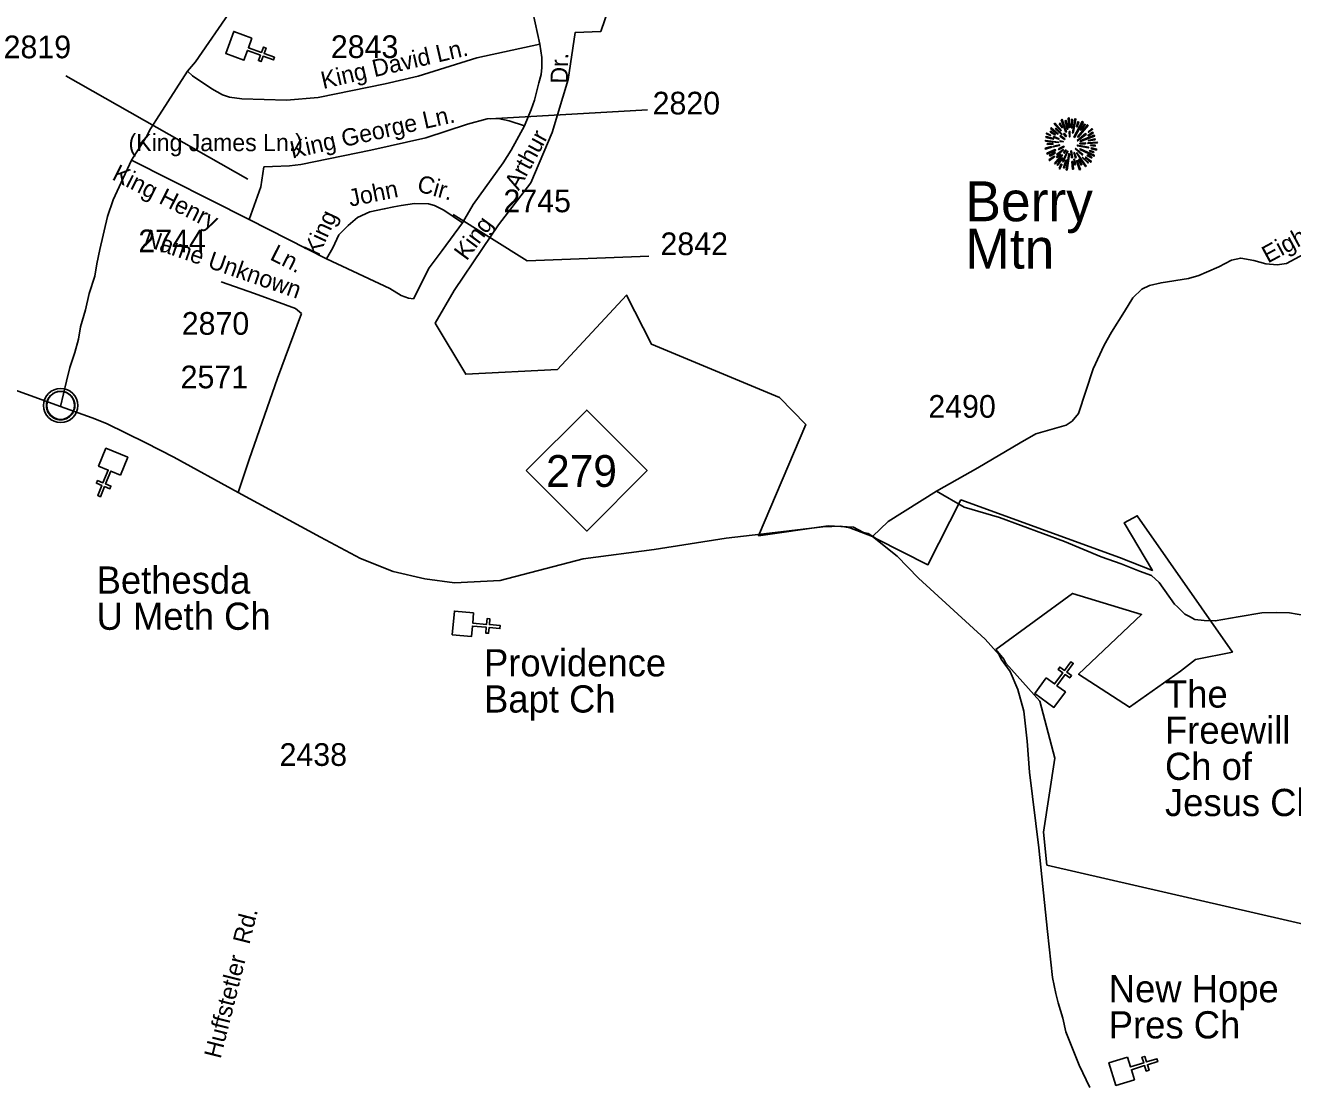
# Model space of a CAD drawing. Extents: x 1364363 to 1407445, y 538563 to 573342.
# Drawn here: x 1372368 to 1379352, y 538966 to 544821 of the extents above; entities that cross this region are included whole.
import ezdxf

# ---------------------------------------------------------------- set-up
doc = ezdxf.new("R2010")
doc.units = 0
for name, color, linetype in [('Exist Boundary Political City Limit New', 7, 'Continuous'), ('Exist Civil Demographics Community CELL', 7, 'Continuous'), ('Exist Cultural Church CELL', 7, 'Continuous'), ('Exist Cultural Church Label', 7, 'Continuous'), ('Exist Cultural Church with Cemetery Label', 7, 'Continuous'), ('Exist Geographical Mountain Summit CELL', 7, 'Continuous'), ('Exist Geographical Mountain Summit Label', 7, 'Continuous'), ('Exist Road Primary NC Attributed', 7, 'Continuous'), ('Exist Road Primary NC Shield CELL', 7, 'Continuous'), ('Exist Road Primary NC Shield Number Label', 7, 'Continuous'), ('Exist Road Secondary Type 51 Attributed', 7, 'Continuous'), ('Exist Road Secondary Type 51 Label', 7, 'Continuous'), ('Exist Road Secondary Type 51 Number Label', 7, 'Continuous')]:
    doc.layers.add(name, color=color, linetype=linetype)

msp = doc.modelspace()

# ---------------------------------------------------------------- linework, layer by layer
at = {"layer": 'Exist Boundary Political City Limit New'}
for points in [[(1375675.1, 545185.3), (1375539.5, 544787.6), (1375399.1, 544781.9), (1375360.5, 544522.1), (1375272.2, 544229.2), (1375154.8, 543952.4), (1374975, 543721.9), (1374887.5, 543590.8), (1374732.2, 543358.6), (1374626.9, 543179.4), (1374795.2, 542897.8), (1375300.6, 542924.1), (1375680.8, 543334.1), (1375818.8, 543063.2), (1376525.2, 542770.4), (1376668.8, 542621.2), (1376409.4, 542007.8), (1376792.1, 542061.7), (1376932, 542054.6), (1376987.9, 542026.4)], [(1377059.1, 541990.4), (1377342.2, 541847.5), (1377524.4, 542205.3), (1378397.2, 541888.4), (1378579.6, 541816.6), (1378424.1, 542079.6), (1378496, 542118.3), (1379020.4, 541366.8), (1378816.9, 541326.5), (1378734.2, 541260.4), (1378453.6, 541062.2), (1378172.9, 541243.9), (1378519.6, 541574.2), (1378139.9, 541689.9), (1377716, 541380)], [(1376987.9, 542026.4), (1377013.1, 542020.6), (1377059.1, 541990.4)], [(1377716, 541380), (1377760.8, 541327.8), (1377772.6, 541305.7)], [(1377772.6, 541305.7), (1377958.2, 541095.2), (1378040.9, 540781.4), (1377979.9, 540374.8), (1377998.1, 540192.7), (1379644.1, 539813.9)]]:
    msp.add_lwpolyline(points, dxfattribs=at)
at = {"layer": 'Exist Civil Demographics Community CELL'}
msp.add_lwpolyline([(1372485.5, 542738), (1372486.5, 542743.6), (1372488.2, 542750.2), (1372491.2, 542757.4), (1372494.1, 542763.1), (1372497.4, 542768.9), (1372501.2, 542774), (1372505.1, 542778.4), (1372509.7, 542783), (1372515.3, 542787.5), (1372520.7, 542791.2), (1372525.6, 542794.1), (1372530.6, 542796.5), (1372536.1, 542798.8), (1372541.7, 542800.6), (1372546.1, 542801.8), (1372550.9, 542802.5), (1372555, 542803.2), (1372561.4, 542803.5), (1372565.8, 542803.4), (1372571.5, 542803.1), (1372576.4, 542802.4), (1372581.3, 542801.4), (1372586.3, 542800), (1372591.5, 542798.1), (1372598.1, 542795.2), (1372604.4, 542791.7), (1372609.4, 542788.1), (1372614.6, 542784.1), (1372617.9, 542781), (1372622.1, 542776.6), (1372625.9, 542771.9), (1372629, 542767.3), (1372632.1, 542762.3), (1372634.6, 542757.1), (1372636.6, 542752.1), (1372638.2, 542747.1), (1372639.5, 542742.5), (1372640.5, 542736.5), (1372641.2, 542731.8), (1372641.4, 542725.8), (1372641.3, 542720), (1372640.7, 542714.3), (1372639.7, 542708.8), (1372638.1, 542702.6), (1372636.2, 542696.8), (1372633.9, 542691.7), (1372630.8, 542685.7), (1372627.5, 542680.4), (1372624, 542675.7), (1372619.8, 542671), (1372614.5, 542666), (1372609.5, 542661.9), (1372604.5, 542658.5), (1372600.2, 542655.9), (1372593.4, 542652.7), (1372586.2, 542650), (1372580.3, 542648.5), (1372573.7, 542647.2), (1372569.2, 542646.8), (1372564.7, 542646.5), (1372559.1, 542646.5), (1372554.9, 542646.9), (1372549.2, 542647.7), (1372543.3, 542649), (1372538.7, 542650.3), (1372533.6, 542652.1), (1372529, 542654.1), (1372525.1, 542656.4), (1372518.2, 542660.4), (1372512.7, 542664.7), (1372507.8, 542669.2), (1372503.3, 542674.1), (1372500.1, 542678), (1372497.1, 542682.2), (1372493, 542689.3), (1372491.3, 542692.8), (1372489.6, 542696.9), (1372487, 542705), (1372485.5, 542712.1), (1372484.8, 542717.3), (1372484.5, 542723.6), (1372484.4, 542728.3), (1372485, 542734.7)], close=True, dxfattribs=at)
for centre, radius in [((1372563.1, 542725.6), 94.3), ((1372562.8, 542725.9), 76.7)]:
    msp.add_circle(centre, radius, dxfattribs=at)
at = {"layer": 'Exist Cultural Church CELL'}
for points in [[(1373617.2, 544750.8), (1373597.8, 544697.3), (1373669.3, 544671.2), (1373680.3, 544701.3), (1373695.3, 544695.8), (1373684.3, 544665.7), (1373740.8, 544645.1), (1373735.3, 544630.1), (1373678.8, 544650.7), (1373667.9, 544620.6), (1373652.9, 544626.1), (1373663.8, 544656.2), (1373592.3, 544682.2), (1373572.4, 544628.1), (1373472.4, 544664.6), (1373517.1, 544787.3)], [(1372892.4, 542342.2), (1372839.6, 542363.7), (1372810.7, 542293.3), (1372840.3, 542281.1), (1372834.3, 542266.3), (1372804.7, 542278.5), (1372781.8, 542222.9), (1372767, 542228.9), (1372789.8, 542284.6), (1372760.2, 542296.7), (1372766.3, 542311.5), (1372795.9, 542299.4), (1372824.8, 542369.8), (1372771.5, 542391.8), (1372811.9, 542490.3), (1372932.8, 542440.7)], [(1374838.9, 541582.8), (1374833.8, 541526.1), (1374909.7, 541519.3), (1374912.6, 541551.1), (1374928.5, 541549.7), (1374925.6, 541517.8), (1374985.5, 541512.4), (1374984, 541496.4), (1374924.1, 541501.9), (1374921.2, 541470), (1374905.3, 541471.4), (1374908.2, 541503.3), (1374832.4, 541510.2), (1374827.1, 541452.8), (1374721.1, 541462.4), (1374732.9, 541592.5)], [(1377994.5, 541224.5), (1378040.4, 541190.8), (1378085.5, 541252.2), (1378059.7, 541271.1), (1378069.2, 541284), (1378095, 541265), (1378130.6, 541313.5), (1378143.5, 541304), (1378107.9, 541255.5), (1378133.7, 541236.6), (1378124.2, 541223.7), (1378098.4, 541242.7), (1378053.3, 541181.3), (1378099.7, 541147.1), (1378036.6, 541061.3), (1377931.4, 541138.8)], [(1378441.7, 539134.4), (1378458.7, 539080.1), (1378531.4, 539102.7), (1378521.9, 539133.2), (1378537.2, 539138), (1378546.7, 539107.4), (1378604.1, 539125.2), (1378608.9, 539109.9), (1378551.5, 539092.1), (1378561, 539061.5), (1378545.7, 539056.8), (1378536.2, 539087.4), (1378463.5, 539064.8), (1378480.5, 539009.7), (1378378.8, 538978.1), (1378340.1, 539102.8)]]:
    msp.add_lwpolyline(points, close=True, dxfattribs=at)
at = {"layer": 'Exist Geographical Mountain Summit CELL'}
for points in [[(1378038.1, 544276.4), (1378074.1, 544239), (1378077.4, 544241.5), (1378042.2, 544281.2)], [(1378065.7, 544277.9), (1378081.3, 544256.1), (1378083.2, 544257.5), (1378069.8, 544281.9)], [(1378076.6, 544299.7), (1378102.8, 544232.8), (1378105.7, 544233.9), (1378081.7, 544302.2)], [(1378110.4, 544247.7), (1378113, 544248.4), (1378103.9, 544296.4), (1378099.5, 544295.3)], [(1378115.2, 544309.1), (1378119.2, 544257.1), (1378122.4, 544257.5), (1378121, 544310.2)], [(1378131.2, 544255), (1378135.1, 544255), (1378138.8, 544302.2), (1378133.3, 544302.2)], [(1378143.2, 544226.6), (1378158.1, 544303.7), (1378152.6, 544305.5), (1378139.9, 544227.4)], [(1378146.4, 544204.8), (1378149.3, 544203), (1378198, 544287.7), (1378192.5, 544291.3)], [(1378160.9, 544261.9), (1378164.2, 544260.7), (1378173.7, 544287.7), (1378169, 544289.5)], [(1378167.5, 544206.3), (1378169.7, 544204.1), (1378225.3, 544268.4), (1378221.3, 544273.2)], [(1378204.9, 544277.9), (1378183.9, 544244.4), (1378186.8, 544243.3), (1378209.2, 544274.6)], [(1377992, 544202.6), (1378033.4, 544193.2), (1378034.5, 544196.5), (1377993.1, 544207.4)], [(1377994.9, 544221.9), (1378017.4, 544213.2), (1378018.5, 544216.1), (1377996.3, 544227)], [(1378016.7, 544232.8), (1378042.5, 544216.5), (1378044.7, 544219.1), (1378019.6, 544236.8)], [(1378017.8, 544251.7), (1378057.4, 544221.2), (1378059.6, 544223.4), (1378021.4, 544256.1)], [(1378033.4, 544204.8), (1378063.9, 544192.9), (1378065, 544195), (1378035.6, 544208.9)], [(1378046.1, 544248.8), (1378078.8, 544219.7), (1378081, 544221.9), (1378049, 544253.9)], [(1378069.8, 544210.3), (1378094.8, 544191.3), (1378096.9, 544194.3), (1378072.3, 544213.5)], [(1378089.4, 544223.4), (1378103.2, 544207), (1378105.3, 544209.2), (1378092.6, 544226.3)], [(1378120.6, 544235.8), (1378122, 544206.6), (1378124.6, 544207), (1378124.6, 544236.1)], [(1378164.2, 544186.3), (1378166, 544183.8), (1378214.7, 544219.7), (1378211.5, 544224.1)], [(1378181.2, 544183.4), (1378182.4, 544181.2), (1378260.5, 544209.9), (1378258.7, 544214.6)], [(1378225.3, 544211.4), (1378252.9, 544226.3), (1378250, 544231.3), (1378223.9, 544213.9)], [(1378225.3, 544234.3), (1378227.1, 544231.7), (1378250, 544248), (1378246.3, 544251.7)], [(1378227.1, 544183.4), (1378263.8, 544189.9), (1378262.3, 544195.4), (1378225.7, 544185.6)], [(1377988, 544143.8), (1377989.4, 544138.7), (1378025.4, 544149.2), (1378023.2, 544152.5)], [(1377989.4, 544181.6), (1378061.4, 544174.6), (1378061.7, 544177.6), (1377989.4, 544186.6)], [(1377997.7, 544116.1), (1378000.3, 544111.5), (1378045.8, 544131.4), (1378044.3, 544136.2)], [(1378001.5, 544164.1), (1378031.2, 544165.6), (1378031.2, 544169.2), (1378000.3, 544169.2)], [(1378033.8, 544155.1), (1378034.8, 544150.3), (1378067.9, 544158.7), (1378067.2, 544162.3)], [(1378051.5, 544109.6), (1378054.5, 544106), (1378089, 544134.3), (1378087.2, 544136.9)], [(1378061.4, 544140.9), (1378063.6, 544136.2), (1378092.3, 544151.4), (1378091.2, 544154.7)], [(1378070.1, 544180.5), (1378087.2, 544178.3), (1378087.6, 544180.5), (1378070.8, 544184.8)], [(1378083.2, 544069.7), (1378087.6, 544067.9), (1378114.1, 544126.3), (1378111.6, 544127.1)], [(1378090.1, 544119.1), (1378093.3, 544116.1), (1378103.5, 544132.5), (1378101.7, 544133.9)], [(1378130.1, 544128.2), (1378134, 544091.1), (1378138.4, 544091.4), (1378133.3, 544128.9)], [(1378154.5, 544139.8), (1378192.9, 544104.5), (1378195.5, 544108.9), (1378156.3, 544142)], [(1378165.6, 544156.9), (1378226.4, 544144.9), (1378227.5, 544149.2), (1378166.7, 544160.5)], [(1378179.4, 544137.3), (1378257.6, 544099.1), (1378259.4, 544104.5), (1378181, 544140.2)], [(1378180.2, 544170.7), (1378180.2, 544167.8), (1378210.4, 544167.8), (1378211.1, 544172.8)], [(1378223.5, 544169.6), (1378275.8, 544172.8), (1378276.1, 544177.6), (1378223.9, 544172.8)], [(1378232.9, 544127.1), (1378254, 544119.1), (1378255.8, 544123.5), (1378234.4, 544130.3)], [(1378238.4, 544157.6), (1378264.9, 544155.4), (1378264.9, 544159.7), (1378238.8, 544160.8)], [(1378242.4, 544140.5), (1378270.7, 544133.2), (1378271.4, 544138.7), (1378243.4, 544144.9)], [(1378009, 544079.4), (1378011.9, 544075.4), (1378040.3, 544096.5), (1378037.7, 544099.8)], [(1378015.2, 544100.2), (1378044.3, 544116.9), (1378042.2, 544120.5), (1378013, 544105.2)], [(1378040, 544059.8), (1378042.8, 544057.3), (1378083.6, 544104.9), (1378080.6, 544107)], [(1378055.3, 544091.1), (1378074.5, 544109.2), (1378071.2, 544111.5), (1378050.8, 544094.3)], [(1378079.9, 544091.1), (1378054.9, 544051.8), (1378058.1, 544049.3), (1378083.9, 544088.9)], [(1378065, 544032.6), (1378069.8, 544029.7), (1378080.6, 544054.4), (1378077.4, 544056.6)], [(1378094.8, 544034.4), (1378106.8, 544077.2), (1378103.2, 544077.6), (1378090.4, 544035.4)], [(1378104.6, 544024.3), (1378109.3, 544023.1), (1378122, 544112.5), (1378118.8, 544113.3)], [(1378136.2, 544069.7), (1378139.9, 544027.2), (1378143.9, 544028.2), (1378140.6, 544069.7)], [(1378146.1, 544119.5), (1378154.8, 544089.6), (1378158.8, 544091.4), (1378148.2, 544120.5)], [(1378155.9, 544052.9), (1378150.4, 544082.8), (1378147.1, 544082.8), (1378151.5, 544051.8)], [(1378160.6, 544117.2), (1378211.1, 544042.4), (1378214.7, 544045.3), (1378163.1, 544118.3)], [(1378160.6, 544074.4), (1378178, 544024.6), (1378182.4, 544026.4), (1378163.5, 544075.1)], [(1378171.1, 544080.2), (1378187.1, 544050.7), (1378191.1, 544052.9), (1378174.8, 544081.6)], [(1378192.9, 544091.4), (1378223.1, 544062.3), (1378226.4, 544064.9), (1378195.1, 544093.9)], [(1378209.6, 544092.1), (1378240.2, 544066.3), (1378243.4, 544070), (1378211.5, 544094.7)], [(1378218.7, 544103.1), (1378243.8, 544090), (1378246.3, 544093.7), (1378220.9, 544107)]]:
    msp.add_lwpolyline(points, close=True, dxfattribs=at)
at = {"layer": 'Exist Road Primary NC Attributed'}
for points in [[(1372561.4, 542719.1), (1372186, 542856), (1371803.5, 542967.4), (1370945.9, 543204.7)], [(1373541.2, 542246.9), (1373186.1, 542440.5), (1373031.8, 542520.3), (1372816.2, 542626.8), (1372736.8, 542657.4), (1372561.4, 542719.1)], [(1374569.3, 541771), (1374395.5, 541810.1), (1374215.5, 541882.4), (1373995.2, 541999.8), (1373541.2, 542246.9)], [(1377036.4, 542002.8), (1376912.3, 542050.9), (1376862.6, 542060), (1376763.3, 542056.9), (1376469, 542021.6), (1376231.1, 541993.7), (1375834.3, 541931), (1375443.1, 541880.4), (1374985.4, 541760.6), (1374732.6, 541747.3), (1374569.3, 541771)], [(1378235, 538965.9), (1378176.1, 539089.3), (1378102.1, 539273.4), (1378086.2, 539348), (1378059.6, 539433.2), (1378047.3, 539485.4), (1378028.7, 539573.3), (1378002.1, 539826.2), (1377953.1, 540288), (1377902.5, 540705.5), (1377889.2, 540876), (1377870.6, 541040.5), (1377838.7, 541160.4), (1377796.1, 541258.9), (1377745.5, 541328.1), (1377734.9, 541352.1), (1377657.7, 541437.3), (1377290.9, 541774), (1377172.9, 541894.4), (1377036.4, 542002.8)]]:
    msp.add_lwpolyline(points, dxfattribs=at)
at = {"layer": 'Exist Road Primary NC Shield CELL'}
msp.add_lwpolyline([(1375128.9, 542366.8), (1375461.9, 542699.8), (1375794.9, 542366.8), (1375461.9, 542033.8)], close=True, dxfattribs=at)
at = {"layer": 'Exist Road Secondary Type 51 Attributed'}
for p, q in [((1375203.1, 544717.6), (1375164.3, 544893.3)), ((1372953.2, 544078), (1373601.1, 543750)), ((1373601.1, 543750), (1374028.5, 543533.2))]:
    msp.add_line(p, q, dxfattribs=at)
for points in [[(1373261.2, 544568.6), (1373305.4, 544619.2), (1373505.5, 544909.1), (1373574, 545019.8), (1373605.7, 545105.2), (1373618.7, 545155), (1373645.3, 545241.3), (1373656.1, 545301.5), (1373653, 545447.5), (1373650.6, 545475.6), (1373645.3, 545537.8), (1373623.6, 545701.8), (1373585.3, 545930.5), (1373569.3, 545994.4), (1373546, 546060), (1373474.6, 546175.9), (1373324.8, 546449.7), (1373255, 546646.8), (1373149.5, 547000.5), (1373089, 547194.6), (1372930.7, 547708), (1372912, 547814.5), (1372917.5, 547929)], [(1373261.2, 544568.6), (1373289.2, 544543), (1373396.2, 544470.8), (1373455.2, 544437.7), (1373494, 544425.6), (1373560.7, 544415.1), (1373808.2, 544407.6), (1373982, 544422.6), (1374350.5, 544497.9), (1374532.8, 544540), (1374856.3, 544640.8), (1375203.1, 544717.6)], [(1375118.6, 544266.1), (1375155.8, 544356.4), (1375174.4, 544409.1), (1375188.4, 544467.8), (1375197.7, 544503.9), (1375211.7, 544549), (1375214.8, 544588.2), (1375215.5, 544643.9), (1375203.1, 544717.6)], [(1372953.2, 544078), (1373034.7, 544204.7), (1373057.6, 544250.2), (1373090.7, 544301.4), (1373261.2, 544568.6)], [(1373682.5, 544040.4), (1373730.6, 544041.9), (1373823.2, 544047.2), (1373885.8, 544053.9), (1374271.4, 544132.2), (1374574.7, 544199.9), (1374805.1, 544276.7), (1374913.7, 544305.2), (1374974.3, 544306.8), (1375034.8, 544294.7), (1375118.6, 544266.1)], [(1374777.8, 543732.2), (1374835.8, 543833.1), (1375000.8, 544063.6), (1375046.2, 544132.8), (1375118.6, 544266.1)], [(1372561.4, 542719.1), (1372594.8, 542860.5), (1372613.4, 542935.8), (1372641.4, 543017.1), (1372661.5, 543091.9), (1372671.6, 543158.5), (1372699.5, 543253.3), (1372720.5, 543343.6), (1372751.5, 543438.4), (1372762.4, 543506.2), (1372777.9, 543585.9), (1372821.4, 543766.5), (1372852.4, 543858.3), (1372906.7, 543978.7), (1372953.2, 544078)], [(1373601.1, 543750), (1373666.1, 543930.6), (1373682.5, 544040.4)], [(1374028.5, 543533.2), (1374062.7, 543594.9), (1374095.2, 543665.7), (1374146.5, 543716.8), (1374199.2, 543762), (1374265.9, 543792.1), (1374346.6, 543808.6), (1374399.4, 543820), (1374439.5, 543827.2), (1374512.6, 543838.7), (1374590.2, 543837.2), (1374622.8, 543828.2), (1374674, 543802.6), (1374777.8, 543732.2)], [(1379837.3, 543787.2), (1379319.3, 543507.4), (1379266.1, 543501.6), (1379204.9, 543505.8), (1379138.4, 543524.5), (1379066.5, 543537.8), (1379016, 543527.1), (1378944.6, 543489.6), (1378877.6, 543460.6), (1378835, 543441.9), (1378779.1, 543426), (1378627.4, 543402), (1378563.6, 543386), (1378521, 543367.4), (1378472, 543318.4), (1378425.2, 543244.3), (1378353.3, 543129.8), (1378313.4, 543057.9), (1378252.2, 542926.9), (1378171.3, 542682), (1378136.7, 542639.3), (1378104.8, 542618), (1377937.1, 542568.5), (1377851, 542520.5), (1377618.3, 542382), (1377390.2, 542252.6)], [(1374507.2, 543313.5), (1374594.1, 543485.1), (1374665.5, 543579.9), (1374777.8, 543732.2)], [(1374028.5, 543533.2), (1374376.9, 543370.7), (1374438.9, 543331.6), (1374479.3, 543316.5), (1374507.2, 543313.5)], [(1373890.4, 543232.3), (1373857.1, 543260.9), (1373802.8, 543280.4), (1373630.5, 543343.6), (1373446.9, 543407.5)], [(1373541.2, 542246.9), (1373601.3, 542427.1), (1373757.8, 542875.6), (1373890.4, 543232.3)], [(1377390.2, 542252.6), (1377123.3, 542087), (1377036.4, 542002.8)], [(1377390.2, 542252.6), (1377542.2, 542165.3), (1377737.7, 542108.1), (1378094.6, 541975.7), (1378297.9, 541891.4), (1378406.6, 541852.2), (1378508.9, 541813.2), (1378574.1, 541789.1), (1378617.5, 541749.9), (1378702, 541631.2), (1378717.9, 541615.2), (1378757.8, 541575.2), (1378784.5, 541561.9), (1378813.7, 541545.9), (1378864.3, 541540.6), (1378925.5, 541538), (1379052.7, 541561.1), (1379183.1, 541582.2), (1379263.8, 541585.2), (1379335.1, 541582.2), (1379418.9, 541567.2)]]:
    msp.add_lwpolyline(points, dxfattribs=at)
at = {"layer": 'Exist Road Secondary Type 51 Number Label'}
for p, q in [((1373595.2, 543973.2), (1372592.2, 544542.7)), ((1374929.6, 544304.7), (1375796.6, 544355.7))]:
    msp.add_line(p, q, dxfattribs=at)
msp.add_lwpolyline([(1374725.7, 543777.7), (1375133.6, 543522.7), (1375805.1, 543548.2)], dxfattribs=at)

# ---------------------------------------------------------------- texts
at = {"layer": 'Exist Cultural Church Label'}
for s, p in [('Bethesda', (1372761.1, 541688.4)), ('U Meth Ch', (1372761.1, 541489.2)), ('Providence', (1374896.1, 541232.5)), ('Bapt Ch', (1374896.1, 541033.2)), ('The ', (1378648.8, 541060.3)), ('Freewill ', (1378648.8, 540861.1)), ('Ch of ', (1378648.8, 540661.8)), ('Jesus Christ', (1378648.8, 540462.6))]:
    msp.add_text(s, height=150, dxfattribs=at).set_placement(p)
at = {"layer": 'Exist Cultural Church with Cemetery Label'}
for s, p in [('New Hope', (1378338.9, 539436.5)), ('Pres Ch', (1378338.9, 539237.2))]:
    msp.add_text(s, height=150, dxfattribs=at).set_placement(p)
at = {"layer": 'Exist Geographical Mountain Summit Label'}
for s, p in [('Berry', (1377548.6, 543740.8)), ('Mtn', (1377548.6, 543479.8))]:
    msp.add_text(s, height=220, dxfattribs=at).set_placement(p)
at = {"layer": 'Exist Road Primary NC Shield Number Label'}
msp.add_text('279', height=175, dxfattribs=at).set_placement((1375238, 542277.1))
at = {"layer": 'Exist Road Secondary Type 51 Label'}
for s, rotation, p in [('King David Ln.', 13.01344, (1374009.7, 544469.6)), ('Dr.', 89.20248, (1375357.7, 544499.2)), ('King George Ln.', 12.5848, (1373838.9, 544086.1)), ('Arthur', 61.51037, (1375087.3, 543906.2)), ('King Henry', 333.14234, (1372840.1, 543973.7)), ('Cir.', 344.51242, (1374521.2, 543907.4)), ('John', 11.5946, (1374158.9, 543820.4)), ('Eighth Ave.', 28.376, (1379215.7, 543507.4)), ('King', 65.26503, (1373984.3, 543542.4)), ('King', 53.59164, (1374799.8, 543519.1)), ('Name Unknown', 340.81189, (1373014.3, 543610.1)), ('Ln.', 333.1158, (1373711.2, 543532.4)), ('Huffstetler  Rd.', 75.88006, (1373444, 539121.4))]:
    msp.add_text(s, height=95, rotation=rotation, dxfattribs=at).set_placement(p)
msp.add_text('(King James Ln.)', height=95, dxfattribs=at).set_placement((1372937.2, 544127.3))
at = {"layer": 'Exist Road Secondary Type 51 Number Label'}
for s, p in [('2819', (1372248.6, 544639.2)), ('2843', (1374052.1, 544640.5)), ('2820', (1375825.1, 544329.5)), ('2745', (1375003, 543790.6)), ('2744', (1372991, 543570)), ('2842', (1375868.4, 543554.2)), ('2870', (1373230.3, 543115.4)), ('2571', (1373223.9, 542820.3)), ('2490', (1377344.5, 542658.1)), ('2438', (1373769.3, 540739.2))]:
    msp.add_text(s, height=125, dxfattribs=at).set_placement(p)

doc.saveas('drawing.dxf')
